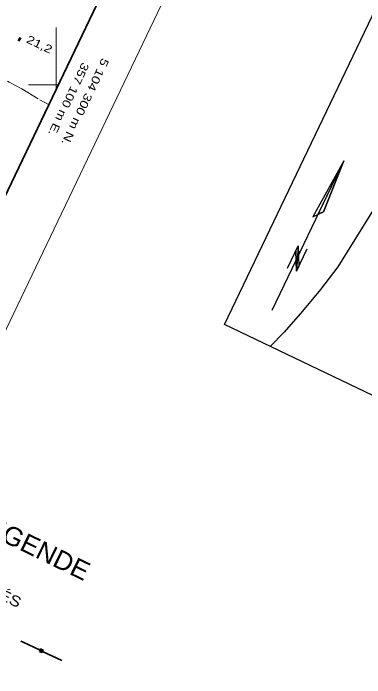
# Model space of a CAD drawing. Extents: x 355726 to 357533, y 5103782 to 5105258.
# Drawn here: x 357092 to 357157.8, y 5104188.9 to 5104313.4 of the extents above; entities that cross this region are included whole.
import ezdxf
from ezdxf.enums import TextEntityAlignment as Align

# ---------------------------------------------------------------- set-up
doc = ezdxf.new("R2010")
doc.units = 0
doc.header["$LTSCALE"] = 0.6
doc.linetypes.add('LONG_DASHED', pattern=[7.5, 6, -1.5])
for name, color, linetype, lineweight in [('2', 7, 'LONG_DASHED', 13), ('3', 7, 'Continuous', 140), ('36', 7, 'Continuous', 13), ('60', 7, 'Continuous', 13), ('61', 7, 'Continuous', 13), ('63', 7, 'Continuous', 25)]:
    doc.layers.add(name, color=color, linetype=linetype, lineweight=lineweight)

msp = doc.modelspace()

# ---------------------------------------------------------------- linework, layer by layer
at = {"layer": '2'}
msp.add_lwpolyline([(357078.38, 5104314.65), (357078.98, 5104312.41), (357079.59, 5104310.76), (357080.31, 5104309.13), (357081.09, 5104307.8), (357082.7, 5104305.87), (357083.36, 5104305.22), (357084.11, 5104304.59), (357084.98, 5104304.05), (357087.02, 5104302.96), (357091.24, 5104300.48), (357093.57, 5104299.23), (357096.96, 5104297.2), (357098.58, 5104296.33)], dxfattribs=at)
at = {"layer": '3'}
msp.add_line((357092.99, 5104308.6), (357093.35, 5104308.43), dxfattribs=at)
at = {"layer": '36', "lineweight": 35}
for p, q in [((357093.41, 5104195.82), (357093.86, 5104195.62)), ((357093.86, 5104195.62), (357097, 5104194.1)), ((357097.46, 5104193.88), (357101.06, 5104192.17))]:
    msp.add_line(p, q, dxfattribs=at)
msp.add_lwpolyline([(357096.9, 5104193.88), (357097.11, 5104194.33), (357097.57, 5104194.12), (357097.35, 5104193.67)], close=True, dxfattribs=at)
msp.add_lwpolyline([(357097.12, 5104194.26), (357097.49, 5104194.1), (357097.45, 5104194.02), (357097.1, 5104194.16), (357097.06, 5104194.08), (357097.4, 5104193.9), (357097.36, 5104193.82), (357097.01, 5104193.99), (357096.98, 5104193.92), (357097.3, 5104193.75)], dxfattribs=at)
at = {"layer": '60', "lineweight": 35}
msp.add_lwpolyline([(355740.43, 5104469.78), (356913.03, 5103908.53), (357283.46, 5104682.46), (356110.86, 5105243.71)], close=True, dxfattribs=at)
at = {"layer": '60'}
msp.add_lwpolyline([(357292.88, 5104676.98), (357518.4, 5104569.08), (357148.41, 5103795.87), (356922.91, 5103903.8)], close=True, dxfattribs=at)
at = {"layer": '61'}
for p, q in [((357100, 5104299.16), (357100, 5104310.74)), ((357100, 5104304.16), (357100, 5104305)), ((357100, 5104299.16), (357100, 5104304.16)), ((357094.86, 5104300), (357100.4, 5104300))]:
    msp.add_line(p, q, dxfattribs=at)
at = {"layer": '63'}
for p, q in [((357145.38, 5104269.86), (357145.48, 5104266.01)), ((357144.9, 5104268.9), (357145.02, 5104265.06))]:
    msp.add_line(p, q, dxfattribs=at)
for points in [[(357183.3, 5104363.2), (357342.84, 5104286.82), (357291.09, 5104178.72), (357131.55, 5104255.1)], [(357153.89, 5104285.73), (357150.1, 5104276.18), (357149.1, 5104275.74)], [(357145.02, 5104265.06), (357144.9, 5104268.9), (357145.38, 5104269.86), (357145.48, 5104266.01)]]:
    msp.add_lwpolyline(points, close=True, dxfattribs=at)
for points in [[(357181.96, 5104294.78), (357169.34, 5104291.2), (357164.4, 5104284.57), (357152.81, 5104265.92), (357149.51, 5104261.68), (357146.16, 5104257.58), (357142.76, 5104253.64), (357140.11, 5104251)], [(357140.51, 5104257.81), (357153.89, 5104285.73), (357148.09, 5104275.27), (357150.1, 5104276.18), (357153.89, 5104285.73)], [(357143.38, 5104265.68), (357145.38, 5104269.86), (357145.02, 5104265.06), (357147.02, 5104269.24)]]:
    msp.add_lwpolyline(points, dxfattribs=at)

# ---------------------------------------------------------------- texts
at = {"layer": '3', "width": 1.3}
msp.add_text('21,2   ', height=1.5, rotation=334.423, dxfattribs=at).set_placement((357094.28, 5104307.98))
at = {"layer": '61'}
for s, width, p in [(' 357 100 m E.', 1.25, (357101.83, 5104297.89)), (' 5 104 300 m N.', 1.3, (357104.94, 5104297.43))]:
    msp.add_text(s, height=1.5, rotation=244.42, dxfattribs=dict(at, width=width)).set_placement(p, align=Align.CENTER)
at = {"layer": '63', "width": 1.05}
msp.add_text('LÉGENDE', height=3.5, rotation=334.045, dxfattribs=at).set_placement((357084.11, 5104217.29))
at = {"layer": '63', "width": 1.2}
msp.add_text('UTILITÉS', height=2, rotation=334.045, dxfattribs=at).set_placement((357086.54, 5104205.05), align=Align.CENTER)

doc.saveas('drawing.dxf')
